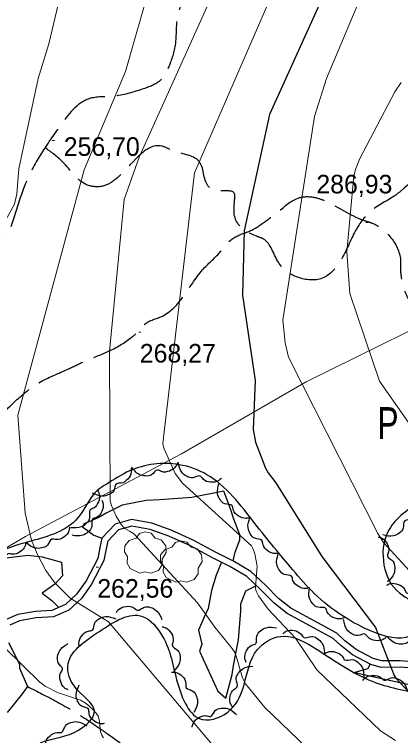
# Model space of a CAD drawing. Extents: x 480269 to 484877, y 4383588 to 4386804.
# Drawn here: x 483634.3 to 483816.1, y 4385443.8 to 4385783.6 of the extents above; entities that cross this region are included whole.
import ezdxf
from ezdxf.enums import TextEntityAlignment as Align

# ---------------------------------------------------------------- set-up
doc = ezdxf.new("R2010")
doc.units = 0
doc.header["$LTSCALE"] = 3.8
doc.linetypes.add('LONG_DASHED', pattern=[7.5, 6, -1.5])
for name, color, linetype, lineweight in [('25', 7, 'LONG_DASHED', 25), ('27', 7, 'Continuous', 25), ('29', 7, 'Continuous', 13), ('38', 7, 'Continuous', 25), ('51', 7, 'Continuous', 13), ('7', 7, 'Continuous', 13), ('8', 7, 'Continuous', 25), ('9', 7, 'Continuous', 13)]:
    doc.layers.add(name, color=color, linetype=linetype, lineweight=lineweight)
doc.layers.add('31', color=7, linetype='Continuous')

msp = doc.modelspace()

# ---------------------------------------------------------------- linework, layer by layer
at = {"layer": '25'}
for points in [[(483737.31, 4385526.11), (483738.19, 4385530.2), (483740.38, 4385536.12), (483740.49, 4385538.45), (483737.66, 4385545.86), (483736.08, 4385550.7), (483732.86, 4385559.06), (483717.79, 4385555.95), (483702.8, 4385554.94), (483696.29, 4385554.62), (483684.99, 4385552.35), (483677.48, 4385548.6), (483674.06, 4385546.53), (483667.1, 4385543.56), (483666.41, 4385542.24), (483671.75, 4385538.19), (483675.52, 4385536.91)], [(483604.54, 4385455.06), (483603.13, 4385459.72), (483602.33, 4385464.95), (483599.66, 4385475.32), (483598.97, 4385480.21), (483599.64, 4385490.14), (483602.36, 4385495.49), (483605.27, 4385498.55), (483606.36, 4385506.84), (483609.46, 4385513.76), (483621.7, 4385522.66), (483629.01, 4385527.38), (483640.73, 4385528.77), (483647.46, 4385528.09), (483656.5, 4385525.57), (483656.93, 4385519.13), (483653.39, 4385515.14), (483647.44, 4385510.87), (483651.9, 4385507.54), (483655.22, 4385504.23)], [(483731.79, 4385525.47), (483729.25, 4385519.47), (483727.14, 4385512.15), (483725.5, 4385503.68), (483723.41, 4385499.28), (483720.97, 4385493.42), (483722.51, 4385486.86), (483721.44, 4385483.52), (483730.07, 4385464.71), (483733.82, 4385461.4), (483736.76, 4385472.59), (483737.5, 4385476.86), (483739.79, 4385488.95), (483740.9, 4385502.61), (483740.86, 4385505.92), (483743.26, 4385511.97), (483748.26, 4385514.51)], [(483631.55, 4385487.62), (483635.1, 4385480.65), (483636.67, 4385477.29), (483636.72, 4385475.52), (483640.42, 4385466.96), (483637.54, 4385462.92), (483630.95, 4385454.65)], [(483847.14, 4385473.43), (483848.45, 4385466.78), (483848.51, 4385465.84), (483842.45, 4385466.89), (483834.34, 4385469.41), (483819.56, 4385467.96), (483805.71, 4385470.84), (483796.02, 4385473.01), (483794.78, 4385473.74), (483800.82, 4385475.36), (483801.79, 4385477.42)]]:
    msp.add_lwpolyline(points, dxfattribs=at)
at = {"layer": '27'}
for points in [[(483603.65, 4385366.99), (483624.2, 4385382.47), (483632.03, 4385398.91), (483636.72, 4385422.41), (483645.34, 4385439.65), (483660.21, 4385444.35), (483671.96, 4385455.31), (483662.56, 4385467.06), (483659.43, 4385476.46), (483674.31, 4385492.91), (483694.66, 4385499.96), (483704.06, 4385490.56), (483711.11, 4385468.63), (483722.85, 4385451.4), (483736.16, 4385456.1), (483742.42, 4385467.85), (483748.69, 4385484.3), (483759.65, 4385490.56), (483776.88, 4385484.3), (483802.71, 4385469.41), (483826.99, 4385463.15), (483860.65, 4385463.15), (483873.96, 4385476.46), (483902.15, 4385486.65), (483911.55, 4385506.23), (483932.69, 4385513.28), (483942.86, 4385514.85), (483932.69, 4385531.3), (483915.46, 4385547.75), (483903.72, 4385547.75), (483886.49, 4385539.13), (483871.61, 4385529.73), (483863.78, 4385533.65), (483865.35, 4385544.61), (483871.61, 4385560.28), (483873.96, 4385572.03), (483874.75, 4385588.48), (483884.93, 4385596.31), (483910.76, 4385592.4), (483924.07, 4385597.1), (483936.6, 4385618.25), (483939.73, 4385664.46), (483945.7, 4385679.85)], [(483912.9, 4385674.29), (483923.29, 4385674.14), (483924.74, 4385670.49), (483917.46, 4385636.27), (483910.91, 4385620.98), (483903.63, 4385613.69), (483870.52, 4385620.98), (483865.42, 4385617.33), (483855.23, 4385603.13), (483849.77, 4385575.46), (483837.4, 4385560.17), (483824.66, 4385553.25), (483810.1, 4385539.78), (483808.28, 4385524.12), (483815.56, 4385511.01), (483824.66, 4385503.37), (483824.3, 4385494.63), (483788.99, 4385500.09), (483765.34, 4385521.94), (483747.51, 4385543.78), (483724.94, 4385566.72), (483711.84, 4385571.46), (483688.55, 4385568.54), (483677.76, 4385562.31)], [(483677.76, 4385562.31), (483673.47, 4385559.38), (483664.07, 4385546.21), (483641.98, 4385535.4), (483622.71, 4385528.34), (483605.79, 4385512.83), (483595.92, 4385502.95), (483584.17, 4385505.77), (483587.93, 4385512.36), (483602.97, 4385527.4), (483602.97, 4385535.87), (483581.82, 4385541.51), (483567.25, 4385554.67), (483546.8, 4385573.01)], [(483689.27, 4385569.83), (483689.34, 4385568.06), (483687.66, 4385564.66), (483684.5, 4385562.75), (483682.47, 4385562.47), (483681.05, 4385559.21), (483678.72, 4385557.34), (483675.78, 4385556.61), (483671.04, 4385558.06)], [(483711.09, 4385572.31), (483710.34, 4385570.7), (483707.27, 4385568.47), (483703.58, 4385568.24), (483701.65, 4385568.94), (483698.89, 4385566.71), (483695.96, 4385566.14), (483693.02, 4385566.85), (483689.48, 4385570.33)], [(483731.74, 4385565.04), (483730.36, 4385563.92), (483726.63, 4385563.23), (483723.21, 4385564.62), (483721.77, 4385566.08), (483718.31, 4385565.26), (483715.42, 4385566.01), (483713.07, 4385567.92), (483711.39, 4385572.58)], [(483745.08, 4385546.51), (483743.34, 4385546.17), (483739.72, 4385547.31), (483737.35, 4385550.14), (483736.76, 4385552.11), (483733.32, 4385553.01), (483731.12, 4385555.03), (483729.95, 4385557.82), (483730.66, 4385562.73)], [(483673.47, 4385559.38), (483674.19, 4385557.76), (483673.88, 4385553.98), (483671.64, 4385551.04), (483669.86, 4385550.03), (483669.74, 4385546.48), (483668.26, 4385543.88), (483665.8, 4385542.13), (483660.86, 4385541.72)], [(483675.46, 4385554.79), (483676.05, 4385553.12), (483675.44, 4385549.38), (483672.99, 4385546.62), (483671.12, 4385545.76), (483670.73, 4385542.22), (483669.05, 4385539.76), (483666.46, 4385538.19), (483661.5, 4385538.18)], [(483823.23, 4385553.57), (483823.66, 4385551.85), (483822.7, 4385548.18), (483819.99, 4385545.66), (483818.06, 4385544.98), (483817.33, 4385541.5), (483815.43, 4385539.2), (483812.7, 4385537.89), (483807.76, 4385538.34)], [(483758.92, 4385529.81), (483757.17, 4385529.54), (483753.6, 4385530.84), (483751.35, 4385533.76), (483750.85, 4385535.75), (483747.45, 4385536.8), (483745.34, 4385538.91), (483744.29, 4385541.75), (483745.2, 4385546.62)], [(483660.28, 4385541.97), (483659.95, 4385540.22), (483657.54, 4385537.3), (483654.03, 4385536.15), (483651.98, 4385536.35), (483649.86, 4385533.49), (483647.17, 4385532.21), (483644.15, 4385532.16), (483639.85, 4385534.65)], [(483805.57, 4385537.49), (483807.25, 4385536.91), (483809.8, 4385534.1), (483810.42, 4385530.46), (483809.94, 4385528.47), (483812.46, 4385525.96), (483813.34, 4385523.11), (483812.95, 4385520.11), (483809.87, 4385516.22)], [(483639.76, 4385534.93), (483639.39, 4385533.2), (483636.9, 4385530.33), (483633.37, 4385529.28), (483631.33, 4385529.52), (483629.13, 4385526.72), (483626.41, 4385525.5), (483623.39, 4385525.54), (483619.16, 4385528.13)], [(483773.21, 4385513.49), (483771.48, 4385513.11), (483767.84, 4385514.17), (483765.4, 4385516.95), (483764.77, 4385518.9), (483761.31, 4385519.72), (483759.07, 4385521.69), (483757.83, 4385524.45), (483758.42, 4385529.37)], [(483809.55, 4385514.69), (483811.17, 4385515.41), (483814.95, 4385515.08), (483817.88, 4385512.83), (483818.88, 4385511.04), (483822.43, 4385510.91), (483825.02, 4385509.42), (483826.77, 4385506.95), (483827.15, 4385502.01)], [(483789.76, 4385499.44), (483788.08, 4385498.85), (483784.34, 4385499.49), (483781.6, 4385501.96), (483780.75, 4385503.83), (483777.22, 4385504.25), (483774.76, 4385505.94), (483773.22, 4385508.54), (483773.24, 4385513.5)], [(483682.23, 4385501.84), (483683.35, 4385503.21), (483686.86, 4385504.65), (483690.49, 4385503.99), (483692.2, 4385502.85), (483695.42, 4385504.36), (483698.41, 4385504.21), (483701.09, 4385502.81), (483703.69, 4385498.59)], [(483664.89, 4385485.59), (483664.66, 4385487.35), (483666.04, 4385490.88), (483669.03, 4385493.06), (483671.03, 4385493.51), (483672.16, 4385496.89), (483674.32, 4385498.94), (483677.18, 4385499.92), (483682.03, 4385498.89)], [(483809.34, 4385490.21), (483807.92, 4385489.14), (483804.17, 4385488.59), (483800.8, 4385490.11), (483799.41, 4385491.62), (483795.93, 4385490.93), (483793.07, 4385491.79), (483790.8, 4385493.79), (483789.29, 4385498.52)], [(483703.85, 4385495.1), (483705.55, 4385494.6), (483708.23, 4385491.91), (483709.02, 4385488.31), (483708.63, 4385486.29), (483711.26, 4385483.9), (483712.28, 4385481.09), (483712.03, 4385478.08), (483709.13, 4385474.05)], [(483743.38, 4385478.29), (483742.83, 4385479.97), (483743.53, 4385483.7), (483746.06, 4385486.39), (483747.94, 4385487.21), (483748.42, 4385490.73), (483750.17, 4385493.16), (483752.79, 4385494.65), (483757.75, 4385494.54)], [(483831.05, 4385495.29), (483830.54, 4385493.59), (483827.84, 4385490.94), (483824.23, 4385490.17), (483822.21, 4385490.57), (483819.8, 4385487.95), (483816.99, 4385486.96), (483813.98, 4385487.23), (483809.97, 4385490.15)], [(483760.73, 4385491.96), (483762.2, 4385492.95), (483765.97, 4385493.31), (483769.26, 4385491.63), (483770.57, 4385490.05), (483774.09, 4385490.56), (483776.9, 4385489.56), (483779.06, 4385487.45), (483780.33, 4385482.65)], [(483659.4, 4385465.43), (483657.87, 4385466.33), (483655.94, 4385469.6), (483656.06, 4385473.28), (483656.94, 4385475.14), (483654.97, 4385478.11), (483654.68, 4385481.08), (483655.67, 4385483.94), (483659.47, 4385487.13)], [(483780.16, 4385482.34), (483781.72, 4385483.19), (483785.51, 4385483.18), (483788.62, 4385481.19), (483789.77, 4385479.48), (483793.32, 4385479.65), (483796.03, 4385478.38), (483797.98, 4385476.07), (483798.77, 4385471.18)], [(483737.21, 4385456.99), (483736.22, 4385458.46), (483735.88, 4385462.24), (483737.58, 4385465.52), (483739.16, 4385466.82), (483738.67, 4385470.34), (483739.68, 4385473.15), (483741.8, 4385475.3), (483746.6, 4385476.55)], [(483708.33, 4385473.69), (483710.1, 4385473.64), (483713.37, 4385471.72), (483715.05, 4385468.43), (483715.19, 4385466.38), (483718.34, 4385464.74), (483720.03, 4385462.28), (483720.55, 4385459.3), (483718.78, 4385454.67)], [(483798.34, 4385469.84), (483799.59, 4385471.1), (483803.23, 4385472.18), (483806.78, 4385471.17), (483808.37, 4385469.87), (483811.72, 4385471.06), (483814.67, 4385470.62), (483817.2, 4385468.97), (483819.38, 4385464.51)], [(483676.56, 4385449.46), (483674.79, 4385449.39), (483671.39, 4385451.08), (483669.49, 4385454.24), (483669.21, 4385456.27), (483665.95, 4385457.69), (483664.09, 4385460.03), (483663.37, 4385462.96), (483664.82, 4385467.71)], [(483717.98, 4385447.74), (483718.42, 4385449.46), (483721, 4385452.24), (483724.57, 4385453.17), (483726.6, 4385452.86), (483728.89, 4385455.58), (483731.66, 4385456.7), (483734.68, 4385456.56), (483738.81, 4385453.82)], [(483648.9, 4385438.8), (483649.04, 4385440.57), (483651.11, 4385443.75), (483654.47, 4385445.28), (483656.53, 4385445.32), (483658.31, 4385448.39), (483660.85, 4385449.97), (483663.85, 4385450.35), (483668.39, 4385448.35)]]:
    msp.add_spline(points, degree=3, dxfattribs=at)
at = {"layer": '29'}
for points in [[(483693.41, 4385520.41), (483688.87, 4385522.53), (483687.46, 4385525.07), (483687.56, 4385528.05), (483686.19, 4385530.46), (483686.23, 4385533.21), (483688.39, 4385535.81), (483691.58, 4385536.81), (483693.23, 4385539), (483695.8, 4385539.83), (483698.66, 4385539.18), (483700.61, 4385536.91), (483703.42, 4385536.09), (483705.55, 4385533.24), (483705.79, 4385530.11), (483703.91, 4385526.96), (483703.91, 4385524.28), (483702.09, 4385521.67), (483698.47, 4385520.33), (483695.7, 4385520.96)], [(483710.3, 4385516.14), (483705.76, 4385518.26), (483704.35, 4385520.8), (483704.45, 4385523.78), (483703.08, 4385526.19), (483703.12, 4385528.94), (483705.28, 4385531.54), (483708.47, 4385532.54), (483710.12, 4385534.73), (483712.69, 4385535.56), (483715.55, 4385534.91), (483717.5, 4385532.64), (483720.31, 4385531.82), (483722.44, 4385528.97), (483722.68, 4385525.84), (483720.8, 4385522.69), (483720.8, 4385520.01), (483718.98, 4385517.4), (483715.36, 4385516.06), (483712.59, 4385516.69)]]:
    msp.add_lwpolyline(points, close=True, dxfattribs=at)
at = {"layer": '38'}
for points in [[(483825.66, 4385478.2), (483815.94, 4385479.08), (483807.3, 4385478.96), (483803.21, 4385480.1), (483795.16, 4385484.36), (483789.88, 4385488.5), (483786.14, 4385492), (483777.12, 4385496.89), (483764.44, 4385503.9), (483758.57, 4385508.43), (483752.51, 4385514.64), (483745.64, 4385521.19), (483737.18, 4385526.18), (483729.02, 4385530.23), (483718.54, 4385535.88), (483708.18, 4385540.55), (483698.99, 4385543.9), (483689.47, 4385545.57), (483681.7, 4385543.5), (483675.52, 4385536.91), (483674.52, 4385532.37), (483673.53, 4385527.33), (483668.05, 4385516.68), (483663.62, 4385510.47), (483658.32, 4385505.54), (483651.94, 4385502.83), (483644.19, 4385502.24), (483635.86, 4385500.86), (483630.44, 4385498.45)], [(483825.19, 4385475.19), (483815.82, 4385476.04), (483806.91, 4385475.92), (483802.08, 4385477.26), (483793.5, 4385481.8), (483787.9, 4385486.19), (483784.35, 4385489.52), (483775.66, 4385494.23), (483762.77, 4385501.35), (483756.55, 4385506.16), (483750.37, 4385512.48), (483743.8, 4385518.75), (483735.73, 4385523.51), (483727.62, 4385527.53), (483717.19, 4385533.15), (483707.03, 4385537.73), (483698.2, 4385540.95), (483689.6, 4385542.46), (483683.32, 4385540.79), (483678.31, 4385535.44), (483677.49, 4385531.75), (483676.43, 4385526.32), (483670.65, 4385515.1), (483665.92, 4385508.46), (483660, 4385502.95), (483652.67, 4385499.84), (483644.55, 4385499.22), (483636.74, 4385497.93), (483632.23, 4385495.92)]]:
    msp.add_lwpolyline(points, dxfattribs=at)
at = {"layer": '38', "linetype": 'LONG_DASHED'}
for points in [[(483804.51, 4385920.94), (483788.05, 4385895.48), (483779.36, 4385885.64), (483767.14, 4385873.56), (483740.9, 4385842.33), (483734.1, 4385833.64), (483725.43, 4385817.26), (483714.11, 4385791.82), (483710.8, 4385781.06), (483710.16, 4385770.49), (483707.13, 4385759.38), (483703.28, 4385752.81), (483694.46, 4385748.4), (483680.9, 4385745.07), (483669.5, 4385743.91), (483655.77, 4385731.07), (483647.05, 4385718.23), (483639.81, 4385704.57), (483634.39, 4385688.76), (483628.75, 4385674.1), (483622.15, 4385662.64), (483615.35, 4385655.69), (483611.37, 4385654.69), (483601.39, 4385656.95), (483588.98, 4385656.57), (483586.28, 4385655.56), (483578.11, 4385646.87), (483568.89, 4385635.65)], [(483929.28, 4385736.99), (483928.08, 4385746.4), (483925.72, 4385758.55), (483921.56, 4385769.63), (483914.64, 4385777.69), (483906.73, 4385781.98), (483898.88, 4385782.98), (483891.35, 4385778.12), (483881.4, 4385769.67), (483872.35, 4385759.74), (483855.72, 4385742.3), (483844.66, 4385729.87), (483831.67, 4385715.35), (483817.97, 4385701.95), (483814.49, 4385699.03), (483802.7, 4385691.38), (483794.92, 4385681.79), (483787.95, 4385667.75), (483779.25, 4385659.35), (483767.77, 4385659.76), (483758.57, 4385666.85), (483751.6, 4385677.77), (483748.29, 4385679.1), (483738.58, 4385686.7), (483737.97, 4385696.12), (483737.8, 4385699.37), (483731.47, 4385700.49), (483725.86, 4385702.35), (483721.6, 4385713.91), (483709.08, 4385719.37), (483703.66, 4385721.58), (483682.28, 4385706.24), (483675.96, 4385702.72), (483668.77, 4385703.21), (483656.94, 4385714.23), (483648.66, 4385720.84)], [(483553.1, 4385558.04), (483560, 4385565.85), (483569.77, 4385570.8), (483577.16, 4385573.63), (483588.52, 4385574.9), (483606.53, 4385575.01), (483613.6, 4385575.34), (483621.08, 4385584.92), (483634.19, 4385600.86), (483645.77, 4385609.97), (483659.79, 4385616.6), (483667.57, 4385620.28), (483678.63, 4385624.9), (483689.28, 4385631.34), (483694.37, 4385636.14), (483695.55, 4385637.52), (483703.2, 4385641.14), (483713.48, 4385650.23), (483722.91, 4385663.28), (483730.98, 4385671.49), (483737.59, 4385678.35), (483745.67, 4385681.84), (483752.15, 4385685.91), (483758.36, 4385690.52), (483768.54, 4385697.31), (483775.64, 4385697.41), (483781.1, 4385695.52), (483798.4, 4385686.78), (483802.9, 4385685.22), (483810.56, 4385679.57), (483815.98, 4385668.59), (483816.07, 4385663.36), (483817.61, 4385654.53), (483820.08, 4385648.86), (483825.53, 4385639.54), (483832.15, 4385630.46), (483841.58, 4385619.39), (483852.28, 4385607.67), (483862.9, 4385601.96)], [(483640.42, 4385466.96), (483654.43, 4385459.67), (483669.1, 4385450.89), (483677.98, 4385444.75), (483688.4, 4385437.1), (483695.03, 4385431.75), (483706.18, 4385424.47), (483721.38, 4385412.98), (483728.65, 4385406.32), (483743.08, 4385394.35), (483754.06, 4385383.62), (483759.75, 4385378.38), (483762.75, 4385374.38), (483772.67, 4385368.4), (483785.59, 4385367.87), (483797.68, 4385368.79), (483813.44, 4385370.59), (483824.85, 4385372.88), (483836.29, 4385374.57), (483848.23, 4385374.28), (483850.18, 4385373.92)]]:
    msp.add_spline(points, degree=3, dxfattribs=at)
at = {"layer": '51'}
msp.add_line((483570.67, 4385497.84), (483639.54, 4385537.55), dxfattribs=at)
msp.add_lwpolyline([(483830.13, 4385639.39), (483771.6, 4385610.46), (483713.01, 4385576.64), (483639.54, 4385537.55)], dxfattribs=at)
at = {"layer": '7'}
for p, q in [((483652.17, 4385724.26), (483653.17, 4385724.26)), ((483799.81, 4385685.52), (483800.81, 4385685.52)), ((483692.84, 4385633.97), (483693.84, 4385633.97)), ((483672.83, 4385523.18), (483673.83, 4385523.18))]:
    msp.add_line(p, q, dxfattribs=at)
at = {"layer": '8'}
msp.add_lwpolyline([(483803.69, 4385845.43), (483754.36, 4385736.42), (483742.45, 4385681.62), (483741.74, 4385651.39), (483747.7, 4385611.11), (483746.7, 4385588.12), (483747.78, 4385582.06), (483752.47, 4385569.81), (483753.79, 4385567.7), (483757.44, 4385562.9), (483779.02, 4385528.21), (483804.25, 4385494.73), (483813.1, 4385472.19), (483813.88, 4385470.9), (483820.28, 4385463.99)], dxfattribs=at)
at = {"layer": '9'}
for points in [[(483645.55, 4385753.44), (483650.45, 4385769.82), (483657.33, 4385798.42), (483662.93, 4385818.4), (483663.18, 4385821.85), (483663.1, 4385824.13), (483663.54, 4385829.49), (483663.76, 4385830.35), (483728.42, 4385939.92), (483740.79, 4385970.18), (483755.69, 4386021.34), (483761.43, 4386057.52), (483765.31, 4386065.68), (483783.32, 4386088.13)], [(483791.39, 4385875.79), (483719.12, 4385708.99), (483704.25, 4385581.52), (483704.37, 4385580.5), (483704.74, 4385578.93), (483710, 4385567.37), (483713.4, 4385562.78), (483745.97, 4385533.18), (483746.45, 4385532.33), (483747.08, 4385530.94), (483747.55, 4385529.47), (483748.6, 4385523.57), (483747.83, 4385513.84), (483747.86, 4385513.21), (483748.02, 4385512.28), (483748.29, 4385511.52), (483749.24, 4385509.61), (483753.7, 4385503.33), (483766.63, 4385489.7), (483776.6, 4385474.81), (483806.62, 4385446.12), (483813.66, 4385441.54)], [(483806.71, 4385404.74), (483752.21, 4385456.98), (483743.14, 4385468.19), (483741.71, 4385471.06), (483738.93, 4385480.8), (483738.02, 4385482.95), (483736.79, 4385484.82), (483728.64, 4385494.83), (483720.43, 4385506.35), (483690.86, 4385538.58), (483690.32, 4385539.05), (483688.56, 4385540.16), (483686.36, 4385541.43), (483685.82, 4385541.83), (483684.76, 4385543.08), (483682.18, 4385547.22), (483679.97, 4385552.24), (483679.47, 4385554.41), (483679.07, 4385624.77), (483685.96, 4385696.42), (483693.1, 4385716.3), (483732.85, 4385804.9)], [(483698.35, 4385797.98), (483686.58, 4385756.72), (483667.08, 4385710.43), (483636.01, 4385594.85), (483639.4, 4385548.66), (483642.35, 4385535.87), (483645.02, 4385529.4), (483649.19, 4385521.63), (483653.42, 4385515.83), (483660.62, 4385508.5), (483678.63, 4385497.39), (483752.34, 4385410.15)], [(483976.66, 4385398.32), (483896.48, 4385446.59), (483893.38, 4385449.67), (483872.42, 4385479.43), (483870.5, 4385481.48), (483868, 4385483.37), (483866.59, 4385484.18), (483865.85, 4385484.51), (483864.59, 4385484.82), (483857.56, 4385486.14), (483856.76, 4385486.4), (483855.4, 4385487.03), (483841.48, 4385498.3), (483808.01, 4385534.77), (483805.46, 4385539.01), (483763.28, 4385622.18), (483761.71, 4385628.81), (483760.73, 4385639.58), (483775.65, 4385735.5), (483781.26, 4385753.42), (483797.2, 4385791.55)], [(483626.74, 4385680.5), (483634.36, 4385694.19), (483635.51, 4385699.09), (483636.39, 4385710.87), (483645.55, 4385753.44)], [(483816.29, 4385751.63), (483813.34, 4385747.1), (483796.88, 4385715.71), (483794.83, 4385710.51), (483794.16, 4385707.52), (483790.76, 4385671.73), (483792.26, 4385652.16), (483806.19, 4385610.77), (483823.15, 4385586.61)], [(483676.31, 4385442.79), (483675.49, 4385443.96), (483675.24, 4385444.47), (483674.89, 4385445.59), (483674.66, 4385446.98), (483674.42, 4385450.68), (483673.68, 4385452.92), (483673.41, 4385453.5), (483672.81, 4385454.42), (483671.27, 4385456.18), (483668.03, 4385458.86), (483665.41, 4385460.54), (483654.56, 4385464.07), (483648.83, 4385467.12), (483646.34, 4385468.94), (483629.82, 4385485.21)]]:
    msp.add_lwpolyline(points, dxfattribs=at)

# ---------------------------------------------------------------- texts
at = {"layer": '31', "width": 0.75}
msp.add_text('P', height=15, dxfattribs=at).set_placement((483810.14, 4385583.58), align=Align.CENTER)
at = {"layer": '7'}
for s, p in [('256,70', (483657.55, 4385716.99)), ('286,93', (483776.45, 4385699.3)), ('268,27', (483693.34, 4385619.6)), ('262,56', (483673.33, 4385508.81))]:
    msp.add_text(s, height=8.75, dxfattribs=at).set_placement(p)

doc.saveas('drawing.dxf')
